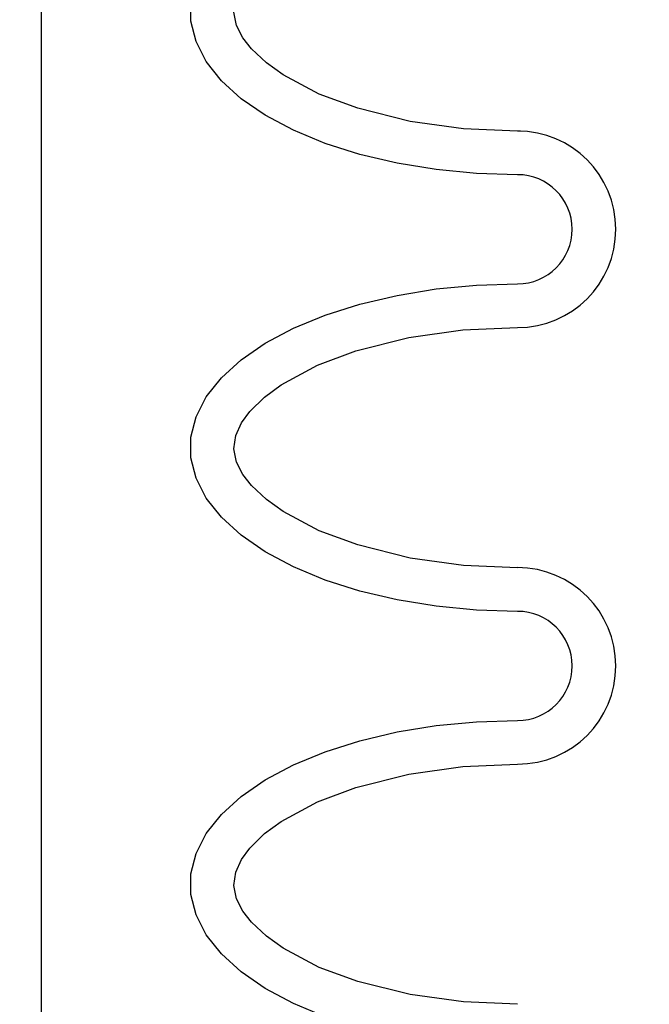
# Model space of a CAD drawing. Extents: x -285 to 5863, y 308 to 3178.
# Tile 262 of 622: x 1595.89 to 1597.33, y 978.27 to 980.53. Entities that reach past the tile are written whole.
import ezdxf

# ---------------------------------------------------------------- set-up
doc = ezdxf.new("R2010")
doc.units = 0
doc.header["$MEASUREMENT"] = 0
doc.header["$PDSIZE"] = 1
doc.layers.get('DEFPOINTS').update_dxf_attribs({"linetype": 'CONTINUOUS'})
doc.layers.add('DIM', color=3, linetype='CONTINUOUS')
doc.layers.add('SPILL-BUCKET', color=1, linetype='CONTINUOUS')
doc.styles.add('SIMPLEX', font='simplex')
doc.dimstyles.new('DIM64', dxfattribs={"dimscale": 64, "dimtxt": 0.09375, "dimasz": 0.09375, "dimexe": 0.0625, "dimexo": 0.0625, "dimgap": 0.046875, "dimtad": 1, "dimdec": 4, "dimzin": 3, "dimdsep": 46, "dimlunit": 4, "dimtxsty": 'SIMPLEX', "dimcen": 0, "dimclrd": 256, "dimclre": 256, "dimclrt": 256, "dimadec": 0, "dimazin": 0, "dimtfac": 1, "dimtdec": 4, "dimtmove": 0, "dimatfit": 3, "dimfxl": 1, "dimfrac": 2, "dimtolj": 1, "dimtzin": 0, "dimarcsym": 0})

# ---------------------------------------------------------------- blocks, each defined once
blk = doc.blocks.new('*D13')
at = {"layer": 'DEFPOINTS', "color": 0, "transparency": 16777216}
for p in [(1368.5472, 978.296), (2031.7725, 978.0147), (1368.5472, 700.5233)]:
    blk.add_point(p, dxfattribs=at)
at = {"layer": 'DIM', "lineweight": -2, "transparency": 16777216}
for p, q in [((1368.5472, 974.296), (1368.5472, 696.5233)), ((2031.7725, 974.0147), (2031.7725, 696.5233)), ((2025.7725, 700.5233), (1374.5472, 700.5233))]:
    blk.add_line(p, q, dxfattribs=at)
at = {"layer": 'DIM', "transparency": 16777216}
for points in [[(1374.5472, 701.5233), (1374.5472, 699.5233), (1368.5472, 700.5233)], [(2025.7725, 701.5233), (2025.7725, 699.5233), (2031.7725, 700.5233)]]:
    blk.add_solid(points, dxfattribs=at)
at = {"layer": 'DIM', "transparency": 16777216, "insert": (1700.1599, 708.0947), "char_height": 6, "attachment_point": 5, "style": 'SIMPLEX'}
blk.add_mtext('\\A1;55\'-3 1/4" (F.V. TANK SLAB)', dxfattribs=at)

msp = doc.modelspace()

# ---------------------------------------------------------------- linework, layer by layer
at = {"layer": 'SPILL-BUCKET', "color": 1, "linetype": 'Continuous'}
for p, q in [((1595.94056, 969.91046), (1595.94056, 984.10802)), ((1596.28245, 980.52403), (1596.28245, 980.57109)), ((1596.38714, 980.51424), (1596.38095, 980.54477)), ((1596.29425, 980.47734), (1596.28245, 980.52403)), ((1596.40157, 980.48601), (1596.38714, 980.51424)), ((1596.31766, 980.43176), (1596.29425, 980.47734)), ((1596.42104, 980.46088), (1596.40157, 980.48601)), ((1596.45532, 980.42855), (1596.42104, 980.46088)), ((1596.35231, 980.388), (1596.31766, 980.43176)), ((1596.49363, 980.40108), (1596.45532, 980.42855)), ((1596.39765, 980.34676), (1596.35231, 980.388)), ((1596.57657, 980.35716), (1596.49363, 980.40108)), ((1596.45297, 980.30869), (1596.39765, 980.34676)), ((1596.66446, 980.32472), (1596.57657, 980.35716)), ((1596.78425, 980.29487), (1596.66446, 980.32472)), ((1596.5174, 980.27439), (1596.45297, 980.30869)), ((1596.58992, 980.24439), (1596.5174, 980.27439)), ((1596.90634, 980.27804), (1596.78425, 980.29487)), ((1597.03046, 980.27275), (1596.90634, 980.27804)), ((1597.03694, 980.27275), (1597.03046, 980.27275)), ((1596.66939, 980.21917), (1596.58992, 980.24439)), ((1596.75456, 980.19914), (1596.66939, 980.21917)), ((1596.84407, 980.18459), (1596.75456, 980.19914)), ((1596.93653, 980.17577), (1596.84407, 980.18459)), ((1597.03046, 980.17282), (1596.93653, 980.17577)), ((1596.84407, 979.91122), (1596.93653, 979.92003)), ((1596.93653, 979.92003), (1597.03046, 979.92299)), ((1596.66939, 979.87663), (1596.75456, 979.89667)), ((1596.75456, 979.89667), (1596.84407, 979.91122)), ((1596.58992, 979.85142), (1596.66939, 979.87663)), ((1596.5174, 979.82142), (1596.58992, 979.85142)), ((1596.9051, 979.81763), (1597.03046, 979.82306)), ((1596.45297, 979.78712), (1596.5174, 979.82142)), ((1596.66003, 979.7697), (1596.78129, 979.80035)), ((1596.78129, 979.80035), (1596.9051, 979.81763)), ((1596.39765, 979.74904), (1596.45297, 979.78712)), ((1596.57206, 979.73671), (1596.66003, 979.7697)), ((1596.35231, 979.7078), (1596.39765, 979.74904)), ((1596.48933, 979.69194), (1596.57206, 979.73671)), ((1596.31766, 979.66405), (1596.35231, 979.7078)), ((1596.45128, 979.66398), (1596.48933, 979.69194)), ((1596.29425, 979.61847), (1596.31766, 979.66405)), ((1596.41752, 979.63091), (1596.45128, 979.66398)), ((1596.39862, 979.60503), (1596.41752, 979.63091)), ((1596.28245, 979.57178), (1596.29425, 979.61847)), ((1596.38539, 979.57623), (1596.39862, 979.60503)), ((1596.38095, 979.54546), (1596.38539, 979.57623)), ((1596.28245, 979.52472), (1596.28245, 979.57178)), ((1596.38714, 979.51492), (1596.38095, 979.54546)), ((1596.29425, 979.47803), (1596.28245, 979.52472)), ((1596.40157, 979.4867), (1596.38714, 979.51492)), ((1596.42104, 979.46156), (1596.40157, 979.4867)), ((1596.31766, 979.43244), (1596.29425, 979.47803)), ((1596.45532, 979.42923), (1596.42104, 979.46156)), ((1596.35231, 979.38869), (1596.31766, 979.43244)), ((1596.49363, 979.40176), (1596.45532, 979.42923)), ((1596.57657, 979.35785), (1596.49363, 979.40176)), ((1596.39765, 979.34745), (1596.35231, 979.38869)), ((1596.66446, 979.3254), (1596.57657, 979.35785)), ((1596.45297, 979.30937), (1596.39765, 979.34745)), ((1596.5174, 979.27507), (1596.45297, 979.30937)), ((1596.78425, 979.29555), (1596.66446, 979.3254)), ((1596.90634, 979.27872), (1596.78425, 979.29555)), ((1596.58992, 979.24507), (1596.5174, 979.27507)), ((1597.03046, 979.27343), (1596.90634, 979.27872)), ((1596.66939, 979.21985), (1596.58992, 979.24507)), ((1596.75456, 979.19982), (1596.66939, 979.21985)), ((1596.84407, 979.18527), (1596.75456, 979.19982)), ((1596.93653, 979.17646), (1596.84407, 979.18527)), ((1597.03046, 979.1735), (1596.93653, 979.17646)), ((1596.84407, 978.9119), (1596.93653, 978.92072)), ((1596.93653, 978.92072), (1597.03046, 978.92367)), ((1596.75456, 978.89736), (1596.84407, 978.9119)), ((1596.58992, 978.8521), (1596.66939, 978.87732)), ((1596.66939, 978.87732), (1596.75456, 978.89736)), ((1596.5174, 978.8221), (1596.58992, 978.8521)), ((1596.45297, 978.7878), (1596.5174, 978.8221)), ((1596.78129, 978.80103), (1596.9051, 978.81831)), ((1596.9051, 978.81831), (1597.03046, 978.82374)), ((1596.39765, 978.74973), (1596.45297, 978.7878)), ((1596.66003, 978.77038), (1596.78129, 978.80103)), ((1596.57206, 978.7374), (1596.66003, 978.77038)), ((1596.35231, 978.70849), (1596.39765, 978.74973)), ((1596.48933, 978.69263), (1596.57206, 978.7374)), ((1596.31766, 978.66473), (1596.35231, 978.70849)), ((1596.45128, 978.66466), (1596.48933, 978.69263)), ((1596.29425, 978.61915), (1596.31766, 978.66473)), ((1596.41752, 978.6316), (1596.45128, 978.66466)), ((1596.39862, 978.60571), (1596.41752, 978.6316)), ((1596.28245, 978.57246), (1596.29425, 978.61915)), ((1596.38539, 978.57691), (1596.39862, 978.60571)), ((1596.28245, 978.5254), (1596.28245, 978.57246)), ((1596.38095, 978.54614), (1596.38539, 978.57691)), ((1596.38714, 978.5156), (1596.38095, 978.54614)), ((1596.29425, 978.47871), (1596.28245, 978.5254)), ((1596.40157, 978.48738), (1596.38714, 978.5156)), ((1596.31766, 978.43313), (1596.29425, 978.47871)), ((1596.42104, 978.46225), (1596.40157, 978.48738)), ((1596.45532, 978.42992), (1596.42104, 978.46225)), ((1596.35231, 978.38937), (1596.31766, 978.43313)), ((1596.49363, 978.40244), (1596.45532, 978.42992)), ((1596.57657, 978.35853), (1596.49363, 978.40244)), ((1596.39765, 978.34813), (1596.35231, 978.38937)), ((1596.66446, 978.32609), (1596.57657, 978.35853)), ((1596.45297, 978.31006), (1596.39765, 978.34813)), ((1596.78425, 978.29624), (1596.66446, 978.32609)), ((1596.5174, 978.27575), (1596.45297, 978.31006)), ((1596.90634, 978.2794), (1596.78425, 978.29624)), ((1596.58992, 978.24576), (1596.5174, 978.27575)), ((1597.03046, 978.27412), (1596.90634, 978.2794))]:
    msp.add_line(p, q, dxfattribs=at)
for centre, radius in [((1597.03046, 980.0479), 0.22485), ((1597.03046, 980.0479), 0.12491), ((1597.03046, 979.04859), 0.22485), ((1597.03046, 979.04859), 0.12491)]:
    msp.add_arc(centre, radius, 270, 90, dxfattribs=at)

# ---------------------------------------------------------------- dimensions: what is measured, and where the dimension line sits
at = {"layer": 'DIM'}
dim = msp.add_linear_dim(base=(1368.54722, 700.52328), p1=(2031.77254, 978.01471), p2=(1368.54722, 978.29596), angle=180, text='<> (F.V. TANK SLAB)', dimstyle='DIM64', dxfattribs=at)
dim.commit()
dim.dimension.update_dxf_attribs({"geometry": '*D13', "text_midpoint": (1700.15988, 708.09471)})

doc.saveas('drawing.dxf')
